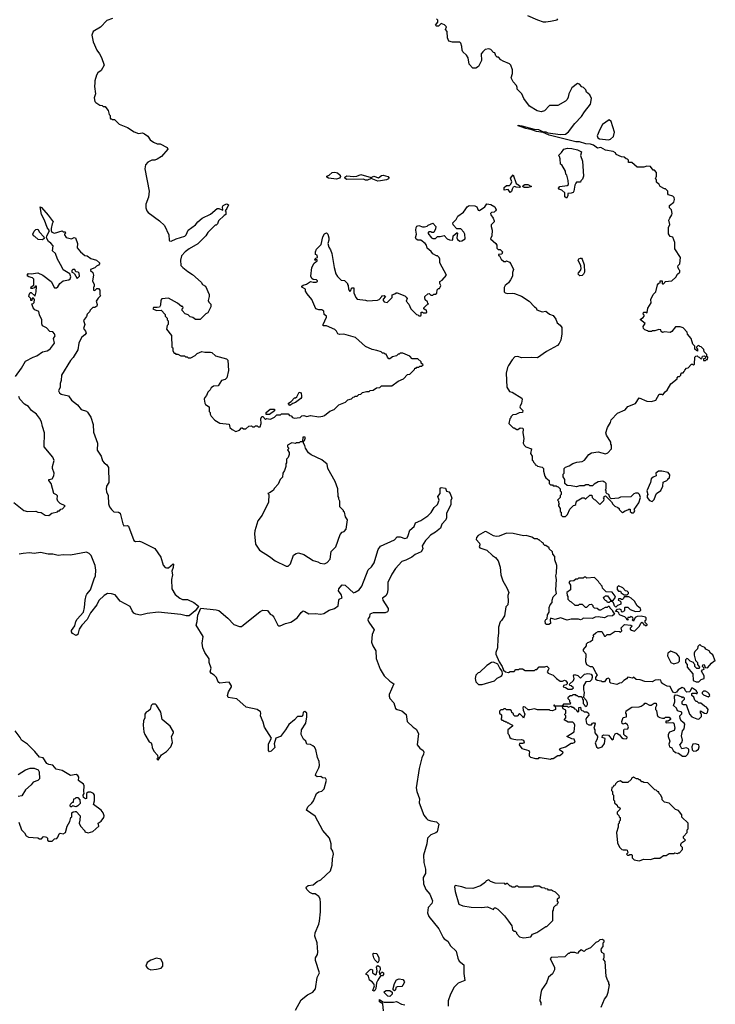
# Model space of a CAD drawing. Extents: x 2087054 to 2277909, y 548907 to 753496.
# Tile 366 of 444: x 2217451 to 2224900, y 622346 to 632890. Entities that reach past the tile are written whole.
import ezdxf

# ---------------------------------------------------------------- set-up
doc = ezdxf.new("R2010")
doc.units = 0

msp = doc.modelspace()

# ---------------------------------------------------------------- linework, layer by layer
at = {"layer": '0CON20XD'}
for points in [[(2218445, 632902), (2218385, 632882), (2218315, 632812), (2218238, 632765), (2218223, 632725), (2218237, 632655), (2218277, 632565), (2218307, 632525), (2218327, 632485), (2218357, 632405), (2218325, 632348), (2218287, 632323), (2218272, 632298), (2218256, 632235), (2218256, 632214), (2218254, 632176), (2218262, 632095), (2218249, 632055), (2218256, 632016), (2218265, 632002), (2218310, 631975), (2218335, 631970), (2218345, 631960), (2218365, 631960), (2218375, 631950), (2218397, 631917), (2218410, 631875), (2218420, 631865), (2218420, 631835), (2218425, 631830), (2218435, 631830), (2218445, 631820), (2218465, 631820), (2218515, 631770), (2218607, 631737), (2218678, 631688), (2218725, 631670), (2218765, 631678), (2218788, 631668), (2218824, 631644), (2218850, 631605), (2218885, 631579), (2218925, 631560), (2218955, 631562), (2219031, 631521), (2219036, 631504), (2218968, 631425), (2218924, 631396), (2218897, 631387), (2218865, 631386), (2218822, 631365), (2218797, 631335), (2218790, 631295), (2218838, 631055), (2218829, 630991), (2218803, 630915), (2218803, 630875), (2218812, 630845), (2218827, 630827), (2218948, 630735), (2219002, 630685), (2219048, 630585), (2219051, 630531), (2219055, 630522), (2219075, 630518), (2219128, 630542), (2219219, 630571), (2219234, 630585), (2219257, 630635), (2219335, 630692), (2219358, 630725), (2219404, 630766), (2219495, 630808), (2219565, 630868), (2219585, 630870), (2219628, 630852), (2219622, 630885), (2219630, 630900), (2219665, 630917), (2219676, 630916), (2219686, 630906), (2219671, 630869), (2219650, 630845), (2219657, 630837), (2219660, 630805), (2219640, 630795), (2219580, 630735), (2219570, 630705), (2219555, 630690), (2219545, 630690), (2219465, 630610), (2219446, 630574), (2219359, 630491), (2219265, 630438), (2219224, 630406), (2219185, 630360), (2219172, 630315), (2219178, 630258), (2219197, 630237), (2219250, 630195), (2219303, 630163), (2219395, 630080), (2219410, 630055), (2219440, 630035), (2219479, 629949), (2219480, 629925), (2219468, 629885), (2219478, 629865), (2219498, 629845), (2219498, 629815), (2219465, 629750), (2219445, 629740), (2219385, 629680), (2219335, 629680), (2219305, 629700), (2219275, 629710), (2219255, 629730), (2219222, 629742), (2219190, 629775), (2219190, 629795), (2219200, 629805), (2219198, 629818), (2219185, 629820), (2219140, 629855), (2219045, 629908), (2218975, 629900), (2218963, 629887), (2218960, 629835), (2218948, 629812), (2218925, 629807), (2218885, 629810), (2218878, 629795), (2218917, 629777), (2218965, 629780), (2219010, 629735), (2219010, 629715), (2219030, 629695), (2219030, 629675), (2219040, 629665), (2219040, 629625), (2219030, 629615), (2219022, 629575), (2219077, 629507), (2219080, 629385), (2219090, 629375), (2219090, 629345), (2219105, 629320), (2219115, 629320), (2219125, 629310), (2219145, 629310), (2219175, 629290), (2219215, 629290), (2219225, 629280), (2219245, 629280), (2219255, 629270), (2219285, 629270), (2219330, 629295), (2219350, 629315), (2219403, 629337), (2219435, 629330), (2219495, 629330), (2219510, 629325), (2219549, 629289), (2219665, 629260), (2219680, 629245), (2219686, 629135), (2219668, 629055), (2219651, 629039), (2219612, 629025), (2219575, 628970), (2219525, 628967), (2219501, 628949), (2219490, 628925), (2219465, 628900), (2219450, 628865), (2219432, 628845), (2219428, 628825), (2219432, 628785)], [(2223238, 627772), (2223210, 627745), (2223220, 627735), (2223220, 627715), (2223230, 627705), (2223220, 627695), (2223220, 627685), (2223240, 627655), (2223240, 627625), (2223250, 627615), (2223250, 627585), (2223265, 627570), (2223295, 627570), (2223318, 627592), (2223342, 627648), (2223382, 627688), (2223395, 627690), (2223405, 627700), (2223410, 627725), (2223422, 627738), (2223475, 627770), (2223495, 627770), (2223505, 627760), (2223515, 627760), (2223555, 627800), (2223578, 627798), (2223582, 627772), (2223602, 627752), (2223615, 627750), (2223665, 627700), (2223708, 627742), (2223710, 627755), (2223700, 627765), (2223710, 627775), (2223710, 627785), (2223725, 627790), (2223788, 627728), (2223801, 627701), (2223825, 627680), (2223858, 627668), (2223870, 627655), (2223870, 627645), (2223900, 627615), (2223907, 627613), (2223935, 627632), (2223965, 627640), (2223975, 627650), (2223988, 627648), (2223990, 627625), (2224005, 627608), (2224025, 627608), (2224032, 627615), (2224038, 627635), (2224030, 627645), (2224082, 627715), (2224098, 627775), (2224090, 627805), (2224075, 627820), (2224045, 627820), (2224028, 627812), (2223995, 627780), (2223885, 627778), (2223865, 627768), (2223785, 627760), (2223772, 627772), (2223760, 627805), (2223742, 627812), (2223730, 627825), (2223730, 627845), (2223722, 627855), (2223730, 627865), (2223730, 627925), (2223718, 627938), (2223705, 627940), (2223695, 627950), (2223645, 627940), (2223603, 627917), (2223585, 627900), (2223555, 627900), (2223545, 627910), (2223515, 627910), (2223495, 627900), (2223445, 627898), (2223415, 627888), (2223355, 627900), (2223312, 627902), (2223290, 627925), (2223290, 627965), (2223270, 627995), (2223270, 628025), (2223280, 628035), (2223280, 628085), (2223295, 628100), (2223335, 628112), (2223373, 628137), (2223418, 628152), (2223475, 628160), (2223500, 628175), (2223547, 628233), (2223575, 628252), (2223645, 628262), (2223725, 628240), (2223748, 628252), (2223790, 628295), (2223790, 628335), (2223780, 628345), (2223780, 628365), (2223735, 628440), (2223728, 628465), (2223747, 628525), (2223776, 628575), (2223786, 628605), (2223854, 628676), (2223935, 628712), (2223962, 628748), (2224045, 628782), (2224085, 628840), (2224167, 628807), (2224215, 628803), (2224264, 628816), (2224300, 628880), (2224325, 628880), (2224338, 628872), (2224364, 628906), (2224386, 628924), (2224425, 628990), (2224490, 629045), (2224490, 629055), (2224502, 629068), (2224515, 629070), (2224530, 629085), (2224530, 629095), (2224542, 629108), (2224555, 629110), (2224568, 629122), (2224572, 629138), (2224592, 629158), (2224608, 629162), (2224645, 629200), (2224655, 629200), (2224665, 629190), (2224678, 629202), (2224680, 629275), (2224692, 629288), (2224705, 629290), (2224715, 629280), (2224728, 629278), (2224742, 629262), (2224755, 629260), (2224762, 629288), (2224785, 629290), (2224800, 629275), (2224788, 629262), (2224772, 629258), (2224772, 629242), (2224795, 629240), (2224805, 629250), (2224818, 629252), (2224820, 629275), (2224810, 629285), (2224810, 629305), (2224792, 629322), (2224780, 629335), (2224778, 629358), (2224748, 629388), (2224735, 629390), (2224725, 629400), (2224712, 629398), (2224700, 629385), (2224700, 629375), (2224710, 629365), (2224708, 629342), (2224682, 629362), (2224680, 629395), (2224660, 629415), (2224640, 629475), (2224603, 629523), (2224600, 629545), (2224555, 629590), (2224522, 629602), (2224475, 629600), (2224435, 629550), (2224415, 629542), (2224355, 629548), (2224335, 629540), (2224322, 629552), (2224315, 629570), (2224295, 629572), (2224252, 629558), (2224225, 629558), (2224215, 629550), (2224185, 629550), (2224175, 629560), (2224145, 629570), (2224132, 629585), (2224127, 629605), (2224148, 629638), (2224100, 629675), (2224100, 629685), (2224129, 629701), (2224140, 629715), (2224140, 629725), (2224128, 629738), (2224130, 629755), (2224135, 629760), (2224155, 629760), (2224165, 629750), (2224170, 629755), (2224178, 629802), (2224212, 629858), (2224208, 629895), (2224234, 629946), (2224262, 629975), (2224280, 630050), (2224295, 630068), (2224308, 630072), (2224310, 630095), (2224330, 630095), (2224330, 630065), (2224335, 630060), (2224345, 630060), (2224360, 630075), (2224363, 630087), (2224435, 630093), (2224478, 630132), (2224494, 630166), (2224520, 630185), (2224520, 630205), (2224510, 630215), (2224500, 630245), (2224503, 630257), (2224520, 630275), (2224527, 630345), (2224467, 630435), (2224467, 630505), (2224445, 630560), (2224415, 630570), (2224398, 630598), (2224399, 630665), (2224414, 630696), (2224402, 630745), (2224414, 630766), (2224435, 630800), (2224438, 630815), (2224430, 630855), (2224410, 630875), (2224408, 630902), (2224457, 630935), (2224464, 630965), (2224460, 630985), (2224445, 631000), (2224400, 631015), (2224390, 631025), (2224390, 631055), (2224365, 631080), (2224355, 631080), (2224310, 631105), (2224300, 631125), (2224272, 631152), (2224270, 631175), (2224260, 631185), (2224270, 631215), (2224270, 631255), (2224248, 631278), (2224235, 631280), (2224205, 631320), (2224168, 631322), (2224135, 631310), (2224065, 631310), (2224005, 631360), (2223972, 631362), (2223970, 631385), (2223958, 631398), (2223945, 631400), (2223925, 631418), (2223895, 631420), (2223840, 631445), (2223830, 631465), (2223805, 631479), (2223725, 631492), (2223675, 631520), (2223640, 631515), (2223597, 631547), (2223565, 631557), (2223515, 631560), (2223445, 631583), (2223405, 631583), (2223305, 631606), (2223120, 631655), (2223055, 631682), (2222985, 631692), (2222935, 631712), (2222870, 631725), (2222810, 631745), (2222790, 631755), (2222790, 631760), (2222828, 631752), (2222959, 631719), (2223005, 631716), (2223055, 631690), (2223085, 631688), (2223108, 631678), (2223241, 631661), (2223295, 631666), (2223329, 631691), (2223395, 631778), (2223468, 631852), (2223500, 631905), (2223564, 631985), (2223576, 632046), (2223558, 632085), (2223520, 632115), (2223515, 632140), (2223490, 632165), (2223471, 632171), (2223445, 632200), (2223423, 632207), (2223365, 632160), (2223333, 632095), (2223325, 632060), (2223312, 632035), (2223295, 632018), (2223215, 631972), (2223125, 631970), (2223070, 631915), (2223035, 631902), (2222993, 631913), (2222912, 631965), (2222848, 632045), (2222830, 632095), (2222780, 632145), (2222780, 632165), (2222770, 632185), (2222734, 632224), (2222713, 632267), (2222728, 632315), (2222730, 632355), (2222710, 632405), (2222697, 632417), (2222630, 632445), (2222605, 632460), (2222578, 632488), (2222565, 632490), (2222550, 632505), (2222540, 632535), (2222525, 632540), (2222495, 632570), (2222475, 632578), (2222435, 632570), (2222412, 632548), (2222392, 632525), (2222396, 632454), (2222365, 632390), (2222335, 632370), (2222305, 632370), (2222263, 632413), (2222252, 632482), (2222235, 632510), (2222197, 632547), (2222188, 632565), (2222187, 632605), (2222175, 632640), (2222165, 632650), (2222085, 632648), (2222045, 632660), (2222032, 632695), (2222030, 632765), (2222010, 632785), (2222020, 632815), (2222000, 632835), (2221965, 632850), (2221935, 632820), (2221915, 632820), (2221902, 632832), (2221930, 632865), (2221927, 632887), (2221915, 632900)], [(2222890, 632935), (2222995, 632888), (2223055, 632868), (2223085, 632868), (2223137, 632873), (2223205, 632890), (2223215, 632900)], [(2223755, 631604), (2223778, 631612), (2223809, 631641), (2223822, 631685), (2223785, 631800), (2223765, 631818), (2223692, 631768), (2223662, 631715), (2223634, 631645), (2223641, 631625), (2223660, 631615), (2223755, 631604)], [(2223305, 630980), (2223290, 630995), (2223288, 631038), (2223256, 631066), (2223226, 631076), (2223220, 631085), (2223235, 631103), (2223315, 631114), (2223328, 631125), (2223325, 631170), (2223310, 631225), (2223300, 631235), (2223297, 631267), (2223258, 631335), (2223242, 631345), (2223239, 631399), (2223230, 631425), (2223220, 631435), (2223253, 631467), (2223277, 631503), (2223316, 631514), (2223365, 631510), (2223426, 631496), (2223466, 631476), (2223458, 631435), (2223477, 631375), (2223490, 631215), (2223477, 631183), (2223460, 631165), (2223458, 631152), (2223415, 631150), (2223405, 631140), (2223395, 631120), (2223386, 631055), (2223379, 631041), (2223358, 631032), (2223322, 631028), (2223320, 631005), (2223305, 630980)], [(2220845, 631183), (2220758, 631195), (2220740, 631205), (2220740, 631215), (2220765, 631226), (2220796, 631254), (2220825, 631259), (2220855, 631251), (2220884, 631225), (2220888, 631212), (2220877, 631195), (2220845, 631183)], [(2221285, 631160), (2221215, 631188), (2221175, 631171), (2221155, 631172), (2221133, 631183), (2220955, 631179), (2220938, 631188), (2220934, 631204), (2220955, 631220), (2221025, 631210), (2221060, 631215), (2221105, 631234), (2221215, 631202), (2221245, 631214), (2221292, 631198), (2221325, 631222), (2221345, 631226), (2221392, 631212), (2221406, 631195), (2221400, 631185), (2221380, 631175), (2221315, 631164), (2221285, 631160)], [(2222705, 631040), (2222682, 631072), (2222640, 631065), (2222640, 631095), (2222665, 631114), (2222695, 631116), (2222711, 631129), (2222721, 631155), (2222707, 631193), (2222735, 631230), (2222766, 631136), (2222803, 631115), (2222812, 631098), (2222798, 631092), (2222766, 631096), (2222755, 631103), (2222735, 631098), (2222723, 631077), (2222718, 631052), (2222705, 631040)], [(2222855, 631094), (2222838, 631105), (2222842, 631115), (2222862, 631125), (2222894, 631124), (2222930, 631105), (2222895, 631094), (2222855, 631094)], [(2217405, 629070), (2217472, 629158), (2217515, 629234), (2217595, 629276), (2217635, 629289), (2217697, 629333), (2217745, 629344), (2217764, 629355), (2217781, 629369), (2217823, 629425), (2217812, 629475), (2217830, 629505), (2217823, 629525), (2217806, 629546), (2217775, 629553), (2217739, 629589), (2217695, 629612), (2217687, 629635), (2217690, 629675), (2217665, 629730), (2217657, 629767), (2217615, 629783), (2217594, 629805), (2217582, 629848), (2217595, 629850), (2217607, 629863), (2217610, 629895), (2217598, 629908), (2217585, 629910), (2217580, 629885), (2217572, 629882), (2217570, 629905), (2217550, 629925), (2217551, 629945), (2217565, 629970), (2217575, 629970), (2217612, 629932), (2217618, 629932), (2217628, 629975), (2217630, 630035), (2217622, 630038), (2217605, 630020), (2217587, 630013), (2217575, 630010), (2217570, 630015), (2217575, 630030), (2217602, 630048), (2217602, 630112), (2217587, 630127), (2217550, 630135), (2217538, 630145), (2217533, 630155), (2217545, 630172), (2217575, 630170), (2217645, 630178), (2217700, 630155), (2217788, 630088), (2217825, 630020), (2217845, 630020), (2217859, 630031), (2217880, 630065), (2217915, 630093), (2217976, 630104), (2217992, 630115), (2218000, 630135), (2217989, 630169), (2217915, 630210), (2217903, 630245), (2217856, 630325), (2217834, 630385), (2217804, 630415), (2217808, 630468), (2217786, 630496), (2217758, 630515), (2217740, 630555), (2217742, 630575), (2217769, 630629), (2217744, 630664), (2217717, 630745), (2217684, 630804), (2217672, 630885), (2217685, 630880), (2217755, 630798), (2217810, 630725), (2217798, 630705), (2217787, 630655), (2217788, 630632), (2217797, 630615), (2217825, 630606), (2217905, 630628), (2217915, 630620), (2217938, 630618), (2217940, 630605), (2217930, 630595), (2217930, 630585), (2217948, 630558), (2218005, 630542), (2218033, 630557), (2218050, 630555), (2218072, 630495), (2218068, 630448), (2218104, 630404), (2218150, 630365), (2218175, 630360), (2218212, 630332), (2218275, 630316), (2218306, 630285), (2218306, 630275), (2218295, 630263), (2218275, 630252), (2218257, 630233), (2218210, 630215), (2218210, 630205), (2218234, 630184), (2218240, 630155), (2218231, 630095), (2218250, 630055), (2218247, 630033), (2218240, 630025), (2218242, 629995), (2218255, 629990), (2218278, 630012), (2218295, 630010), (2218310, 629995), (2218308, 629948), (2218318, 629935), (2218290, 629910), (2218270, 629875), (2218281, 629841), (2218277, 629823), (2218255, 629810), (2218233, 629807), (2218205, 629780), (2218198, 629762), (2218174, 629736), (2218168, 629712), (2218135, 629670), (2218147, 629625), (2218134, 629584), (2218157, 629555), (2218162, 629535), (2218148, 629515), (2218118, 629492), (2218103, 629467), (2218086, 629425), (2218074, 629355), (2218025, 629272), (2217995, 629242), (2217900, 629085), (2217894, 629025), (2217884, 628995), (2217884, 628955), (2217868, 628915), (2217876, 628895), (2217895, 628879), (2217975, 628862), (2218007, 628815), (2218069, 628765), (2218110, 628715), (2218165, 628699), (2218178, 628688), (2218212, 628635), (2218238, 628555), (2218243, 628473), (2218283, 628355), (2218280, 628280), (2218324, 628215), (2218337, 628165), (2218355, 628145), (2218385, 628125), (2218402, 628095), (2218405, 627935), (2218382, 627895), (2218377, 627863), (2218381, 627835), (2218399, 627795), (2218403, 627705), (2218413, 627675), (2218434, 627644), (2218460, 627620), (2218510, 627615), (2218526, 627606), (2218555, 627490), (2218565, 627470), (2218605, 627472), (2218617, 627465), (2218672, 627312), (2218693, 627303), (2218735, 627305), (2218755, 627299), (2218897, 627227), (2218962, 627135), (2218989, 627049), (2219010, 627025), (2219025, 627020), (2219045, 627022), (2219095, 627062), (2219099, 627059), (2219096, 627025), (2219079, 626985), (2219086, 626945), (2219077, 626895), (2219081, 626795), (2219117, 626735), (2219165, 626697), (2219195, 626683), (2219249, 626681), (2219315, 626650), (2219361, 626615), (2219366, 626605), (2219330, 626560), (2219265, 626508), (2219235, 626505), (2219175, 626522), (2218935, 626545), (2218815, 626532), (2218745, 626514), (2218695, 626524), (2218675, 626536), (2218655, 626559), (2218635, 626605), (2218528, 626665), (2218472, 626732), (2218435, 626743), (2218390, 626745), (2218355, 626723), (2218300, 626670), (2218277, 626623), (2218211, 626539), (2218174, 626466), (2218115, 626406), (2218088, 626365), (2218075, 626307), (2218055, 626294)], [(2219432, 628785), (2219441, 628771), (2219480, 628745), (2219480, 628695), (2219490, 628685), (2219490, 628665), (2219500, 628645), (2219542, 628602), (2219595, 628570), (2219695, 628558), (2219700, 628525), (2219725, 628502), (2219765, 628482), (2219804, 628496), (2219825, 628520), (2219835, 628520), (2219848, 628508), (2219872, 628508), (2219905, 628537), (2219935, 628540), (2219945, 628530), (2219965, 628530), (2219975, 628540), (2219995, 628540), (2220005, 628530), (2220028, 628532), (2220038, 628565), (2220032, 628615), (2220045, 628640), (2220055, 628640), (2220085, 628610), (2220095, 628620), (2220137, 628613), (2220180, 628635), (2220205, 628660), (2220245, 628660), (2220255, 628670), (2220325, 628670), (2220342, 628652), (2220358, 628648), (2220372, 628632), (2220392, 628622), (2220455, 628630), (2220472, 628648), (2220495, 628652), (2220525, 628642), (2220565, 628652), (2220655, 628638), (2220697, 628643), (2220715, 628650), (2220773, 628697), (2220820, 628715), (2220870, 628765), (2220940, 628795), (2220965, 628818), (2221005, 628830), (2221022, 628848), (2221035, 628850), (2221045, 628860), (2221065, 628860), (2221083, 628877), (2221105, 628880), (2221123, 628897), (2221165, 628910), (2221195, 628910), (2221205, 628920), (2221237, 628923), (2221273, 628947), (2221308, 628952), (2221325, 628970), (2221435, 628970), (2221505, 629020), (2221560, 629045), (2221605, 629090), (2221630, 629095), (2221680, 629145), (2221682, 629158), (2221695, 629160), (2221705, 629170), (2221725, 629170), (2221735, 629180), (2221755, 629180), (2221770, 629195), (2221752, 629212), (2221750, 629225), (2221715, 629260), (2221655, 629260), (2221628, 629288), (2221555, 629320), (2221525, 629320), (2221515, 629310), (2221505, 629310), (2221485, 629290), (2221445, 629280), (2221415, 629260), (2221405, 629260), (2221390, 629275), (2221375, 629310), (2221365, 629310), (2221355, 629320), (2221335, 629320), (2221322, 629332), (2221275, 629348), (2221225, 629358), (2221155, 629390), (2221047, 629487), (2220923, 629523), (2220875, 629518), (2220857, 629527), (2220842, 629555), (2220825, 629572), (2220735, 629612), (2220702, 629612), (2220700, 629625), (2220738, 629705), (2220736, 629716), (2220712, 629735), (2220708, 629768), (2220685, 629783), (2220655, 629782), (2220622, 629795), (2220580, 629895), (2220530, 629955), (2220512, 629985), (2220510, 630005), (2220473, 630025), (2220474, 630035), (2220485, 630046), (2220521, 630059), (2220565, 630087), (2220595, 630078), (2220625, 630078), (2220642, 630088), (2220642, 630095), (2220630, 630105), (2220595, 630109), (2220578, 630118), (2220569, 630145), (2220580, 630235), (2220605, 630282), (2220622, 630298), (2220637, 630303), (2220635, 630320), (2220625, 630320), (2220615, 630310), (2220610, 630325), (2220622, 630338), (2220640, 630345), (2220638, 630368), (2220620, 630375), (2220620, 630405), (2220628, 630432), (2220678, 630482), (2220697, 630565), (2220715, 630598), (2220735, 630607), (2220750, 630595), (2220763, 630555), (2220762, 630528), (2220750, 630495), (2220761, 630455), (2220781, 630425), (2220793, 630385), (2220817, 630237), (2220838, 630168), (2220855, 630140), (2220895, 630100), (2220928, 630098), (2220960, 630065), (2220960, 630055), (2220970, 630045), (2220972, 630005), (2220985, 629980), (2220998, 629992), (2221000, 630005), (2221012, 630018), (2221028, 630018), (2221030, 629965), (2221050, 629915), (2221065, 629898), (2221155, 629888), (2221175, 629880), (2221282, 629888), (2221300, 629895), (2221330, 629925), (2221330, 629935), (2221355, 629938), (2221368, 629925), (2221343, 629897), (2221342, 629885), (2221355, 629870), (2221385, 629862), (2221440, 629915), (2221440, 629945), (2221470, 629955), (2221483, 629967), (2221495, 629967), (2221574, 629934), (2221589, 629919), (2221600, 629905), (2221590, 629875), (2221620, 629845), (2221640, 629795), (2221702, 629732), (2221715, 629730), (2221725, 629720), (2221745, 629720), (2221750, 629725), (2221752, 629758), (2221765, 629760), (2221775, 629750), (2221805, 629750), (2221810, 629755), (2221808, 629778), (2221792, 629782), (2221780, 629795), (2221780, 629805), (2221812, 629838), (2221830, 629845), (2221820, 629855), (2221818, 629868), (2221792, 629892), (2221788, 629915), (2221790, 629925), (2221820, 629955), (2221837, 629957), (2221855, 629940), (2221875, 629940), (2221885, 629950), (2221905, 629950), (2221918, 629962), (2221922, 629998), (2221935, 630010), (2221945, 630010), (2221957, 630033), (2221960, 630045), (2221950, 630065), (2221950, 630085), (2221975, 630100), (2222020, 630155), (2221950, 630285), (2221950, 630325), (2221943, 630343), (2221925, 630360), (2221915, 630360), (2221875, 630383), (2221857, 630407), (2221813, 630445), (2221808, 630475), (2221792, 630495), (2221745, 630528), (2221715, 630530), (2221695, 630540), (2221688, 630555), (2221701, 630595), (2221694, 630635), (2221696, 630664), (2221705, 630678), (2221725, 630688), (2221765, 630672), (2221785, 630672), (2221815, 630680), (2221825, 630690), (2221875, 630710), (2221908, 630675), (2221905, 630650), (2221885, 630610), (2221863, 630613), (2221855, 630620), (2221833, 630617), (2221820, 630605), (2221860, 630555), (2221875, 630548), (2221905, 630548), (2221925, 630568), (2221955, 630568), (2221995, 630580), (2222030, 630545), (2222053, 630533), (2222085, 630530), (2222090, 630535), (2222093, 630577), (2222135, 630610), (2222140, 630605), (2222132, 630555), (2222138, 630535), (2222165, 630518), (2222185, 630522), (2222220, 630545), (2222218, 630595), (2222206, 630616), (2222175, 630650), (2222132, 630652), (2222092, 630692), (2222090, 630715), (2222125, 630750), (2222144, 630786), (2222205, 630828), (2222220, 630855), (2222242, 630885), (2222265, 630902), (2222325, 630898), (2222347, 630887), (2222362, 630852), (2222375, 630848), (2222433, 630887), (2222455, 630920), (2222495, 630912), (2222540, 630885), (2222552, 630855), (2222547, 630843), (2222532, 630828), (2222503, 630827), (2222493, 630815), (2222495, 630800), (2222522, 630765), (2222533, 630735), (2222532, 630725), (2222500, 630695), (2222500, 630675), (2222512, 630635), (2222508, 630575), (2222493, 630545), (2222550, 630495), (2222560, 630475), (2222562, 630442), (2222575, 630430), (2222595, 630430), (2222620, 630405), (2222615, 630380), (2222580, 630375), (2222580, 630365), (2222590, 630360), (2222608, 630325), (2222635, 630300), (2222655, 630300), (2222665, 630308), (2222695, 630292), (2222712, 630275), (2222738, 630215), (2222728, 630182), (2222728, 630145), (2222708, 630105), (2222686, 630074), (2222650, 630045), (2222638, 630022), (2222640, 629975), (2222650, 629965), (2222675, 629960), (2222725, 629963), (2222748, 629958), (2222825, 629930), (2222906, 629876), (2222964, 629814), (2222980, 629805), (2222990, 629785), (2223045, 629763), (2223085, 629770), (2223126, 629736), (2223165, 629722), (2223193, 629683), (2223207, 629645), (2223240, 629620), (2223256, 629595), (2223258, 629528), (2223245, 629460), (2223228, 629422), (2223209, 629401), (2223094, 629336), (2222995, 629268), (2222935, 629273), (2222825, 629270), (2222785, 629282), (2222755, 629280), (2222725, 629248), (2222684, 629186), (2222674, 629165), (2222661, 629105), (2222668, 628955), (2222695, 628910), (2222725, 628900), (2222828, 628838), (2222832, 628825), (2222826, 628784), (2222808, 628745), (2222810, 628735), (2222840, 628705), (2222837, 628683), (2222798, 628682), (2222765, 628662), (2222732, 628658), (2222712, 628638), (2222710, 628625), (2222700, 628615), (2222690, 628565), (2222735, 628520), (2222745, 628520), (2222775, 628502), (2222787, 628503), (2222811, 628519), (2222838, 628515), (2222842, 628505), (2222838, 628465), (2222850, 628405), (2222842, 628355), (2222853, 628333), (2222870, 628315), (2222930, 628295), (2222920, 628245), (2222940, 628215), (2222940, 628175), (2222950, 628165), (2222952, 628152), (2222968, 628138), (2222972, 628122), (2222985, 628120), (2222995, 628110), (2223045, 628100), (2223060, 628085), (2223060, 628055), (2223073, 628003), (2223084, 627984), (2223120, 627955), (2223122, 627922), (2223135, 627910), (2223155, 627910), (2223165, 627900), (2223195, 627900), (2223205, 627890), (2223218, 627888), (2223238, 627868), (2223240, 627845), (2223250, 627835), (2223250, 627805), (2223240, 627795), (2223238, 627772)], [(2217695, 630532), (2217648, 630538), (2217615, 630570), (2217600, 630575), (2217592, 630595), (2217608, 630625), (2217625, 630642), (2217646, 630646), (2217664, 630614), (2217710, 630565), (2217712, 630548), (2217695, 630532)], [(2223448, 630148), (2223433, 630165), (2223435, 630180), (2223457, 630203), (2223462, 630225), (2223459, 630255), (2223433, 630315), (2223440, 630330), (2223455, 630336), (2223466, 630336), (2223476, 630326), (2223496, 630264), (2223500, 630185), (2223490, 630165), (2223475, 630152), (2223448, 630148)], [(2218065, 630120), (2218090, 630145), (2218088, 630175), (2218077, 630187), (2218052, 630192), (2218040, 630215), (2218020, 630215), (2218010, 630205), (2218010, 630185), (2218028, 630178), (2218038, 630168), (2218065, 630120)], [(2217390, 627720), (2217495, 627636), (2217536, 627624), (2217625, 627628), (2217645, 627618), (2217682, 627612), (2217724, 627584), (2217765, 627580), (2217795, 627607), (2217855, 627620), (2217865, 627630), (2217878, 627632), (2217892, 627648), (2217908, 627652), (2217937, 627683), (2217885, 627708), (2217858, 627735), (2217852, 627755), (2217855, 627790), (2217845, 627802), (2217816, 627816), (2217787, 627925), (2217762, 627955), (2217762, 627968), (2217800, 627975), (2217818, 628005), (2217820, 628035), (2217803, 628083), (2217802, 628105), (2217821, 628171), (2217806, 628206), (2217714, 628315), (2217716, 628466), (2217694, 628535), (2217686, 628585), (2217665, 628624), (2217631, 628665), (2217577, 628705), (2217545, 628749), (2217503, 628773), (2217452, 628825), (2217442, 628855)], [(2220345, 628760), (2220330, 628775), (2220330, 628785), (2220358, 628802), (2220395, 628840), (2220405, 628840), (2220418, 628852), (2220445, 628900), (2220458, 628898), (2220467, 628887), (2220470, 628865), (2220470, 628845), (2220462, 628835), (2220405, 628790), (2220375, 628780), (2220345, 628760)], [(2220092, 628662), (2220090, 628685), (2220135, 628718), (2220178, 628718), (2220178, 628702), (2220125, 628662), (2220092, 628662)], [(2220325, 627040), (2220350, 627065), (2220382, 627155), (2220410, 627175), (2220435, 627180), (2220494, 627164), (2220595, 627099), (2220644, 627084), (2220670, 627070), (2220715, 627064), (2220745, 627078), (2220777, 627115), (2220786, 627194), (2220836, 627245), (2220883, 627377), (2220905, 627402), (2220925, 627410), (2220948, 627435), (2220960, 627535), (2220940, 627565), (2220930, 627615), (2220920, 627625), (2220920, 627635), (2220880, 627675), (2220880, 627735), (2220870, 627755), (2220870, 627775), (2220860, 627785), (2220857, 627867), (2220828, 627945), (2220752, 628085), (2220745, 628130), (2220685, 628178), (2220572, 628232), (2220543, 628253), (2220512, 628302), (2220505, 628330), (2220490, 628355), (2220490, 628375), (2220500, 628385), (2220510, 628415), (2220505, 628420), (2220482, 628418), (2220480, 628375), (2220475, 628370), (2220455, 628370), (2220445, 628360), (2220415, 628360), (2220405, 628352), (2220365, 628358), (2220320, 628335), (2220320, 628315), (2220330, 628305), (2220330, 628295), (2220320, 628285), (2220337, 628257), (2220338, 628235), (2220327, 628203), (2220310, 628185), (2220310, 628145), (2220300, 628135), (2220300, 628105), (2220287, 628063), (2220270, 628035), (2220267, 627993), (2220240, 627965), (2220220, 627915), (2220178, 627875), (2220165, 627850), (2220128, 627822), (2220110, 627815), (2220120, 627805), (2220117, 627723), (2220048, 627585), (2220000, 627525), (2219968, 627415), (2219967, 627385), (2219977, 627275), (2220020, 627210), (2220125, 627143), (2220188, 627095), (2220305, 627040), (2220325, 627040)], [(2224225, 627730), (2224247, 627753), (2224258, 627792), (2224272, 627815), (2224315, 627850), (2224337, 627895), (2224341, 627939), (2224380, 627955), (2224390, 627965), (2224390, 627975), (2224410, 627985), (2224413, 628015), (2224395, 628040), (2224326, 628056), (2224290, 628055), (2224263, 628035), (2224266, 628004), (2224235, 627992), (2224213, 627975), (2224206, 627934), (2224168, 627845), (2224178, 627805), (2224170, 627795), (2224170, 627775), (2224195, 627740), (2224225, 627730)], [(2220404, 622285), (2220465, 622395), (2220533, 622447), (2220592, 622478), (2220618, 622512), (2220637, 622635), (2220661, 622685), (2220618, 622815), (2220619, 622845), (2220642, 622878), (2220644, 622905), (2220635, 623005), (2220610, 623075), (2220617, 623113), (2220656, 623205), (2220663, 623235), (2220672, 623335), (2220672, 623432), (2220669, 623475), (2220655, 623501), (2220615, 623531), (2220585, 623530), (2220557, 623545), (2220527, 623575), (2220520, 623595), (2220524, 623606), (2220542, 623618), (2220595, 623627), (2220635, 623661), (2220675, 623680), (2220778, 623775), (2220797, 623835), (2220801, 623905), (2220813, 623955), (2220803, 623985), (2220785, 624015), (2220786, 624065), (2220768, 624125), (2220698, 624208), (2220615, 624360), (2220521, 624425), (2220535, 624461), (2220580, 624500), (2220599, 624525), (2220628, 624602), (2220655, 624621), (2220685, 624627), (2220711, 624655), (2220736, 624745), (2220725, 624767), (2220695, 624773), (2220676, 624786), (2220635, 624783), (2220620, 624795), (2220621, 624815), (2220655, 624878), (2220660, 624905), (2220658, 624945), (2220640, 624990), (2220622, 625075), (2220609, 625099), (2220590, 625115), (2220567, 625127), (2220525, 625132), (2220514, 625164), (2220492, 625185), (2220464, 625235), (2220470, 625285), (2220514, 625356), (2220526, 625424), (2220526, 625465), (2220505, 625483), (2220488, 625475), (2220484, 625445), (2220475, 625430), (2220425, 625430), (2220395, 625393), (2220335, 625344), (2220299, 625285), (2220244, 625215), (2220193, 625197), (2220175, 625135), (2220182, 625095), (2220145, 625058), (2220125, 625049), (2220116, 625065), (2220114, 625134), (2220146, 625195), (2220074, 625315), (2220059, 625369), (2220029, 625435), (2220033, 625465), (2220029, 625479), (2219995, 625502), (2219875, 625530), (2219775, 625616), (2219683, 625633), (2219677, 625655), (2219686, 625694), (2219720, 625745), (2219721, 625755), (2219696, 625796), (2219655, 625791), (2219596, 625786), (2219584, 625794), (2219572, 625805), (2219560, 625845), (2219535, 625872), (2219505, 625888), (2219491, 625905), (2219500, 625945), (2219481, 626005), (2219480, 626045), (2219434, 626115), (2219414, 626165), (2219404, 626215), (2219416, 626286), (2219342, 626405), (2219353, 626447), (2219358, 626515), (2219391, 626589), (2219555, 626571), (2219585, 626562), (2219681, 626481), (2219745, 626414), (2219805, 626392), (2219825, 626392), (2219845, 626405), (2220025, 626553), (2220055, 626567), (2220105, 626562), (2220134, 626524), (2220155, 626512), (2220172, 626492), (2220215, 626408), (2220225, 626400), (2220241, 626399), (2220296, 626424), (2220355, 626438), (2220385, 626455), (2220425, 626487), (2220465, 626543), (2220485, 626559), (2220505, 626554), (2220547, 626527), (2220615, 626532), (2220675, 626526), (2220707, 626533), (2220765, 626568), (2220822, 626585), (2220863, 626615), (2220867, 626675), (2220873, 626685), (2220905, 626700), (2220892, 626735), (2220866, 626775), (2220870, 626795), (2220882, 626815), (2220905, 626837), (2220935, 626836), (2221025, 626754), (2221045, 626759), (2221085, 626786), (2221114, 626825), (2221182, 626998), (2221218, 627032), (2221246, 627074), (2221275, 627170), (2221289, 627215), (2221315, 627253), (2221465, 627319), (2221495, 627351), (2221525, 627352), (2221576, 627334), (2221599, 627341), (2221612, 627365), (2221628, 627425), (2221675, 627462), (2221688, 627502), (2221745, 627529), (2221822, 627578), (2221858, 627612), (2221891, 627665), (2221925, 627697), (2221943, 627745), (2221928, 627785), (2221952, 627818), (2221952, 627875), (2221965, 627882), (2222012, 627875), (2222023, 627843), (2222045, 627833), (2222061, 627815), (2222078, 627765), (2222068, 627742), (2222067, 627695), (2222020, 627605), (2222020, 627555), (2222013, 627535), (2221972, 627488), (2221956, 627445), (2221905, 627403), (2221850, 627370), (2221823, 627337), (2221797, 627313), (2221760, 627255), (2221768, 627225), (2221750, 627190), (2221685, 627163), (2221650, 627135), (2221585, 627102), (2221542, 627088), (2221474, 627015), (2221437, 626953), (2221394, 626865), (2221392, 626785), (2221385, 626745), (2221371, 626719), (2221336, 626694), (2221339, 626675), (2221396, 626585), (2221398, 626565), (2221391, 626549), (2221365, 626537), (2221235, 626539), (2221199, 626525), (2221198, 626495), (2221181, 626479), (2221179, 626465), (2221189, 626439), (2221246, 626355), (2221227, 626305), (2221219, 626225), (2221232, 626185), (2221265, 626132), (2221269, 626049), (2221312, 625935), (2221355, 625865), (2221415, 625807), (2221457, 625777), (2221406, 625665), (2221406, 625645), (2221415, 625620), (2221456, 625575), (2221475, 625514), (2221493, 625503), (2221545, 625490), (2221589, 625449), (2221600, 625375), (2221664, 625314), (2221695, 625292), (2221720, 625245), (2221708, 625125), (2221735, 625088), (2221770, 625065), (2221778, 625045), (2221776, 625025), (2221756, 624985), (2221730, 624870), (2221697, 624665), (2221704, 624624), (2221734, 624545), (2221728, 624505), (2221780, 624370), (2221806, 624336), (2221822, 624322), (2221855, 624311), (2221915, 624301), (2221938, 624275), (2221922, 624195), (2221907, 624183), (2221855, 624161), (2221819, 624125), (2221810, 624065), (2221776, 623945), (2221779, 623865), (2221798, 623795), (2221795, 623748), (2221773, 623705), (2221776, 623636), (2221800, 623575), (2221844, 623525), (2221871, 623455), (2221864, 623425), (2221827, 623383), (2221819, 623325), (2221831, 623285), (2221938, 623155), (2221985, 623061), (2221997, 623047), (2222035, 623024), (2222064, 622974), (2222124, 622915), (2222142, 622842), (2222158, 622808), (2222208, 622768), (2222208, 622675), (2222218, 622602), (2222148, 622572), (2222105, 622530), (2222066, 622455), (2222039, 622385), (2222039, 622325)], [(2223165, 624980), (2223215, 625010), (2223235, 625010), (2223255, 625030), (2223270, 625035), (2223268, 625048), (2223233, 625073), (2223240, 625085), (2223295, 625103), (2223355, 625142), (2223376, 625144), (2223400, 625155), (2223387, 625187), (2223365, 625188), (2223310, 625215), (2223390, 625265), (2223397, 625335), (2223390, 625355), (2223375, 625368), (2223325, 625368), (2223282, 625392), (2223300, 625415), (2223300, 625435), (2223290, 625445), (2223290, 625455), (2223300, 625465), (2223300, 625495), (2223272, 625512), (2223260, 625540), (2223315, 625540), (2223325, 625530), (2223355, 625540), (2223365, 625530), (2223378, 625528), (2223392, 625512), (2223408, 625508), (2223412, 625492), (2223425, 625480), (2223438, 625482), (2223440, 625525), (2223455, 625530), (2223460, 625505), (2223472, 625492), (2223485, 625490), (2223495, 625480), (2223525, 625480), (2223542, 625465), (2223546, 625444), (2223520, 625415), (2223512, 625395), (2223520, 625355), (2223545, 625338), (2223575, 625340), (2223584, 625356), (2223595, 625362), (2223605, 625362), (2223615, 625350), (2223600, 625305), (2223610, 625285), (2223610, 625255), (2223637, 625217), (2223638, 625205), (2223632, 625178), (2223613, 625145), (2223628, 625105), (2223645, 625090), (2223690, 625105), (2223712, 625138), (2223722, 625192), (2223690, 625205), (2223692, 625225), (2223705, 625232), (2223755, 625228), (2223795, 625180), (2223810, 625185), (2223812, 625215), (2223827, 625243), (2223835, 625248), (2223845, 625250), (2223873, 625233), (2223895, 625202), (2223915, 625193), (2223945, 625190), (2223955, 625200), (2223956, 625206), (2223935, 625222), (2223920, 625235), (2223920, 625285), (2223925, 625292), (2223963, 625297), (2223969, 625319), (2223959, 625339), (2223937, 625357), (2223915, 625348), (2223904, 625354), (2223900, 625375), (2223914, 625416), (2223950, 625425), (2223950, 625455), (2223942, 625465), (2223945, 625490), (2224005, 625528), (2224085, 625532), (2224105, 625540), (2224139, 625561), (2224145, 625570), (2224155, 625570), (2224195, 625548), (2224212, 625548), (2224245, 625570), (2224265, 625570), (2224270, 625545), (2224260, 625525), (2224260, 625505), (2224272, 625492), (2224277, 625447), (2224285, 625430), (2224305, 625418), (2224335, 625410), (2224355, 625410), (2224365, 625420), (2224405, 625420), (2224420, 625405), (2224420, 625395), (2224395, 625380), (2224372, 625378), (2224370, 625365), (2224375, 625360), (2224445, 625363), (2224457, 625357), (2224467, 625305), (2224461, 625279), (2224409, 625261), (2224396, 625235), (2224397, 625215), (2224412, 625165), (2224403, 625133), (2224408, 625105), (2224435, 625092), (2224450, 625065), (2224475, 625043), (2224507, 625037), (2224550, 625005), (2224585, 625003), (2224607, 625025), (2224618, 625055), (2224617, 625077), (2224593, 625093), (2224543, 625083), (2224520, 625125), (2224541, 625149), (2224550, 625175), (2224539, 625221), (2224548, 625275), (2224567, 625295), (2224573, 625345), (2224566, 625356), (2224537, 625377), (2224523, 625403), (2224520, 625435), (2224542, 625458), (2224540, 625475), (2224495, 625490), (2224491, 625501), (2224485, 625518), (2224452, 625545), (2224468, 625585), (2224464, 625646), (2224475, 625660), (2224495, 625658), (2224538, 625638), (2224545, 625630), (2224555, 625640), (2224568, 625628), (2224568, 625612), (2224543, 625587), (2224542, 625565), (2224555, 625558), (2224588, 625558), (2224622, 625455), (2224650, 625425), (2224703, 625403), (2224725, 625400), (2224752, 625428), (2224752, 625452), (2224740, 625465), (2224742, 625488), (2224783, 625463), (2224805, 625462), (2224815, 625470), (2224822, 625502), (2224805, 625530), (2224785, 625538), (2224745, 625570), (2224722, 625572), (2224705, 625590), (2224695, 625590), (2224682, 625602), (2224670, 625635), (2224650, 625655), (2224650, 625675), (2224655, 625680), (2224695, 625680), (2224705, 625670), (2224710, 625685), (2224700, 625695), (2224700, 625705), (2224655, 625730), (2224645, 625730), (2224628, 625692), (2224595, 625690), (2224580, 625705), (2224569, 625729), (2224545, 625738), (2224502, 625715), (2224485, 625688), (2224465, 625682), (2224445, 625690), (2224415, 625750), (2224383, 625753), (2224337, 625777), (2224325, 625790), (2224315, 625818), (2224295, 625822), (2224255, 625818), (2224225, 625800), (2224145, 625802), (2224095, 625820), (2224053, 625823), (2224025, 625850), (2224015, 625840), (2223965, 625850), (2223949, 625831), (2223920, 625815), (2223895, 625790), (2223873, 625787), (2223845, 625770), (2223780, 625785), (2223772, 625795), (2223770, 625825), (2223755, 625838), (2223735, 625830), (2223712, 625798), (2223688, 625798), (2223677, 625807), (2223635, 625813), (2223622, 625825), (2223622, 625845), (2223640, 625875), (2223620, 625895), (2223595, 625950), (2223585, 625960), (2223565, 625960), (2223523, 625983), (2223513, 626015), (2223518, 626095), (2223488, 626128), (2223490, 626145), (2223520, 626185), (2223522, 626208), (2223535, 626220), (2223565, 626230), (2223587, 626253), (2223590, 626275), (2223600, 626285), (2223592, 626298), (2223620, 626325), (2223645, 626338), (2223685, 626338), (2223715, 626290), (2223725, 626290), (2223743, 626307), (2223775, 626308), (2223828, 626342), (2223875, 626340), (2223885, 626330), (2223900, 626345), (2223893, 626377), (2223928, 626412), (2223997, 626407), (2224010, 626395), (2223990, 626375), (2223990, 626365), (2224003, 626353), (2224035, 626342), (2224090, 626395), (2224102, 626428), (2224113, 626437), (2224128, 626428), (2224135, 626410), (2224145, 626410), (2224155, 626400), (2224170, 626405), (2224170, 626415), (2224150, 626435), (2224150, 626455), (2224160, 626465), (2224160, 626485), (2224152, 626492), (2224105, 626502), (2224065, 626498), (2224042, 626488), (2224025, 626450), (2224010, 626465), (2224020, 626475), (2224018, 626488), (2223995, 626498), (2223985, 626490), (2223962, 626488), (2223960, 626475), (2223970, 626465), (2223955, 626460), (2223948, 626478), (2223930, 626495), (2223880, 626515), (2223870, 626525), (2223868, 626538), (2223855, 626550), (2223832, 626552), (2223852, 626578), (2223875, 626582), (2223890, 626575), (2223892, 626552), (2223905, 626550), (2223930, 626565), (2223930, 626595), (2223935, 626600), (2223965, 626600), (2223990, 626575), (2224044, 626554), (2224093, 626557), (2224102, 626568), (2224100, 626585), (2224064, 626614), (2224033, 626663), (2224000, 626695), (2223975, 626710), (2223925, 626710), (2223918, 626692), (2223905, 626680), (2223895, 626680), (2223885, 626690), (2223865, 626690), (2223860, 626675), (2223878, 626668), (2223890, 626655), (2223888, 626632), (2223865, 626620), (2223852, 626618), (2223835, 626600), (2223820, 626615), (2223810, 626645), (2223798, 626658), (2223775, 626660), (2223765, 626650), (2223745, 626650), (2223740, 626665), (2223725, 626670), (2223710, 626685), (2223702, 626708), (2223715, 626710), (2223725, 626720), (2223745, 626720), (2223782, 626672), (2223805, 626670), (2223830, 626705), (2223827, 626717), (2223795, 626760), (2223732, 626762), (2223692, 626802), (2223690, 626825), (2223655, 626860), (2223650, 626875), (2223605, 626918), (2223525, 626910), (2223515, 626920), (2223495, 626920), (2223485, 626910), (2223435, 626910), (2223425, 626900), (2223405, 626900), (2223385, 626880), (2223342, 626878), (2223330, 626865), (2223350, 626835), (2223350, 626785), (2223310, 626755), (2223313, 626723), (2223320, 626715), (2223320, 626685), (2223342, 626662), (2223358, 626658), (2223395, 626620), (2223435, 626620), (2223445, 626630), (2223475, 626630), (2223505, 626600), (2223525, 626600), (2223552, 626628), (2223575, 626630), (2223588, 626618), (2223590, 626605), (2223602, 626592), (2223635, 626590), (2223655, 626570), (2223675, 626570), (2223725, 626600), (2223745, 626600), (2223755, 626610), (2223765, 626610), (2223772, 626592), (2223800, 626565), (2223800, 626555), (2223820, 626525), (2223800, 626505), (2223745, 626502), (2223715, 626484), (2223645, 626494), (2223615, 626493), (2223585, 626478), (2223485, 626482), (2223475, 626470), (2223458, 626462), (2223435, 626472), (2223355, 626470), (2223315, 626460), (2223244, 626486), (2223185, 626467), (2223135, 626480), (2223130, 626465), (2223137, 626423), (2223116, 626414), (2223094, 626414), (2223081, 626421), (2223077, 626453), (2223084, 626466), (2223098, 626475), (2223103, 626517), (2223120, 626545), (2223122, 626595), (2223132, 626625), (2223152, 626648), (2223152, 626675), (2223165, 626710), (2223200, 626745), (2223192, 626785), (2223200, 626895), (2223192, 626935), (2223200, 626965), (2223202, 627045), (2223182, 627105), (2223182, 627142), (2223160, 627165), (2223155, 627190), (2223120, 627225), (2223120, 627235), (2223085, 627260), (2223075, 627260), (2223060, 627275), (2223060, 627285), (2223045, 627290), (2223015, 627320), (2223005, 627320), (2222995, 627330), (2222965, 627330), (2222935, 627348), (2222875, 627368), (2222845, 627363), (2222735, 627387), (2222665, 627390), (2222585, 627359), (2222555, 627357), (2222525, 627363), (2222450, 627405), (2222435, 627408), (2222362, 627365), (2222342, 627345), (2222338, 627325), (2222374, 627284), (2222380, 627265), (2222372, 627245), (2222380, 627235), (2222455, 627210), (2222515, 627152), (2222545, 627132), (2222576, 627096), (2222596, 627026), (2222604, 626944), (2222625, 626880), (2222667, 626807), (2222688, 626755), (2222680, 626725), (2222682, 626665), (2222677, 626623), (2222658, 626602), (2222642, 626505), (2222610, 626455)], [(2218055, 626294), (2218015, 626316), (2218005, 626335), (2218005, 626350), (2218041, 626399), (2218052, 626445), (2218065, 626469), (2218133, 626545), (2218145, 626595), (2218151, 626675), (2218162, 626725), (2218170, 626740), (2218211, 626785), (2218248, 626902), (2218264, 626936), (2218268, 626995), (2218261, 627045), (2218215, 627151), (2218195, 627173), (2218165, 627187), (2217995, 627155), (2217915, 627159), (2217865, 627152), (2217805, 627166), (2217755, 627165), (2217675, 627184), (2217605, 627174), (2217555, 627181), (2217490, 627175), (2217445, 627166)], [(2223955, 626730), (2223970, 626745), (2223970, 626755), (2223955, 626770), (2223940, 626775), (2223910, 626805), (2223865, 626828), (2223850, 626815), (2223848, 626788), (2223862, 626772), (2223885, 626770), (2223892, 626752), (2223925, 626730), (2223955, 626730)], [(2222610, 626455), (2222598, 626442), (2222578, 626385), (2222580, 626325), (2222570, 626265), (2222567, 626165), (2222550, 626115), (2222550, 626095), (2222584, 626014), (2222619, 625965), (2222633, 625923), (2222655, 625907), (2222685, 625900), (2222705, 625910), (2222745, 625910), (2222765, 625930), (2222795, 625930), (2222805, 625940), (2222835, 625940), (2222865, 625920), (2222965, 625920), (2222975, 625930), (2222988, 625932), (2223015, 625960), (2223075, 625960), (2223095, 625968), (2223117, 625945), (2223115, 625930), (2223100, 625905), (2223111, 625891), (2223165, 625872), (2223200, 625835), (2223238, 625808), (2223262, 625808), (2223285, 625818), (2223299, 625809), (2223312, 625792), (2223312, 625778), (2223302, 625768), (2223275, 625760), (2223270, 625745), (2223295, 625740), (2223325, 625720), (2223365, 625720), (2223380, 625735), (2223358, 625758), (2223342, 625762), (2223340, 625775), (2223380, 625815), (2223388, 625835), (2223380, 625865), (2223392, 625878), (2223428, 625868), (2223455, 625840), (2223498, 625882), (2223535, 625890), (2223556, 625886), (2223570, 625880), (2223580, 625865), (2223582, 625845), (2223575, 625820), (2223555, 625802), (2223515, 625800), (2223488, 625755), (2223487, 625715), (2223497, 625685), (2223490, 625635), (2223518, 625605), (2223528, 625575), (2223528, 625555), (2223518, 625532), (2223502, 625542), (2223500, 625555), (2223490, 625565), (2223490, 625605), (2223480, 625615), (2223478, 625628), (2223465, 625640), (2223435, 625640), (2223425, 625650), (2223415, 625650), (2223405, 625660), (2223375, 625660), (2223365, 625650), (2223345, 625650), (2223322, 625628), (2223322, 625622), (2223340, 625605), (2223340, 625585), (2223350, 625575), (2223345, 625560), (2223275, 625560), (2223260, 625540), (2223180, 625540), (2223178, 625548), (2223172, 625548), (2223172, 625542), (2223180, 625540), (2223190, 625525), (2223190, 625505), (2223155, 625490), (2223133, 625493), (2223125, 625500), (2222995, 625500), (2222965, 625512), (2222915, 625498), (2222895, 625498), (2222865, 625530), (2222848, 625532), (2222840, 625525), (2222842, 625495), (2222859, 625455), (2222845, 625410), (2222840, 625425), (2222805, 625460), (2222778, 625432), (2222752, 625432), (2222740, 625445), (2222738, 625458), (2222722, 625472), (2222718, 625488), (2222705, 625500), (2222665, 625500), (2222655, 625510), (2222635, 625510), (2222625, 625500), (2222602, 625498), (2222590, 625485), (2222590, 625465), (2222610, 625445), (2222610, 625415), (2222602, 625402), (2222615, 625390), (2222625, 625390), (2222635, 625380), (2222645, 625380), (2222655, 625370), (2222665, 625370), (2222675, 625360), (2222685, 625360), (2222692, 625352), (2222730, 625335), (2222730, 625325), (2222680, 625285), (2222680, 625245), (2222690, 625235), (2222700, 625205), (2222713, 625193), (2222744, 625184), (2222785, 625178), (2222825, 625183), (2222846, 625176), (2222852, 625155), (2222846, 625144), (2222835, 625138), (2222805, 625140), (2222800, 625125), (2222830, 625085), (2222903, 625063), (2222912, 625045), (2222907, 625033), (2222908, 625008), (2222922, 624992), (2222975, 624980), (2223005, 624980), (2223015, 624990), (2223025, 624990), (2223135, 624972), (2223145, 624980), (2223165, 624980)], [(2224455, 625992), (2224502, 626008), (2224518, 626022), (2224518, 626058), (2224510, 626075), (2224483, 626103), (2224425, 626128), (2224390, 626105), (2224388, 626078), (2224425, 626008), (2224455, 625992)], [(2224695, 625798), (2224725, 625800), (2224750, 625825), (2224780, 625835), (2224780, 625865), (2224752, 625915), (2224762, 625928), (2224780, 625935), (2224778, 625948), (2224763, 625963), (2224765, 625980), (2224780, 625985), (2224792, 625952), (2224815, 625950), (2224861, 625999), (2224885, 626020), (2224900, 626025), (2224875, 626090), (2224850, 626105), (2224833, 626133), (2224800, 626150), (2224789, 626169), (2224752, 626182), (2224735, 626200), (2224712, 626178), (2224708, 626152), (2224680, 626125), (2224672, 626105), (2224672, 626085), (2224688, 626028), (2224710, 626005), (2224710, 625985), (2224730, 625955), (2224728, 625942), (2224703, 625943), (2224692, 625952), (2224680, 625965), (2224680, 625985), (2224670, 625995), (2224668, 626008), (2224632, 626022), (2224607, 626047), (2224595, 626050), (2224580, 626035), (2224580, 626005), (2224597, 625987), (2224600, 625955), (2224660, 625885), (2224662, 625815), (2224695, 625798)], [(2222405, 625772), (2222535, 625812), (2222565, 625840), (2222600, 625855), (2222613, 625867), (2222620, 625885), (2222618, 625915), (2222593, 625945), (2222570, 625990), (2222525, 626010), (2222503, 626007), (2222454, 625976), (2222375, 625900), (2222360, 625895), (2222335, 625870), (2222328, 625835), (2222335, 625800), (2222365, 625772), (2222405, 625772)], [(2224825, 625640), (2224840, 625655), (2224835, 625670), (2224820, 625685), (2224795, 625700), (2224775, 625700), (2224760, 625685), (2224760, 625675), (2224775, 625660), (2224825, 625640)], [(2218935, 624960), (2218971, 625019), (2219022, 625055), (2219068, 625105), (2219089, 625151), (2219078, 625215), (2219100, 625255), (2219100, 625265), (2219062, 625325), (2218978, 625395), (2218964, 625474), (2218915, 625550), (2218905, 625560), (2218875, 625560), (2218860, 625545), (2218848, 625505), (2218828, 625485), (2218805, 625473), (2218791, 625455), (2218790, 625415), (2218777, 625383), (2218773, 625335), (2218782, 625265), (2218793, 625235), (2218837, 625157), (2218858, 625145), (2218867, 625125), (2218869, 625095), (2218886, 625056), (2218928, 625015), (2218930, 624985), (2218920, 624975), (2218935, 624960)], [(2217443, 624295), (2217472, 624215), (2217504, 624184), (2217520, 624150), (2217545, 624137), (2217645, 624130), (2217665, 624120), (2217685, 624120), (2217702, 624138), (2217715, 624143), (2217740, 624135), (2217750, 624125), (2217750, 624105), (2217762, 624092), (2217798, 624092), (2217825, 624120), (2217848, 624122), (2217860, 624135), (2217875, 624172), (2217885, 624178), (2217915, 624172), (2217940, 624185), (2217958, 624255), (2217988, 624305), (2218000, 624345), (2218010, 624355), (2218010, 624395), (2218023, 624407), (2218045, 624412), (2218055, 624410), (2218098, 624365), (2218097, 624317), (2218088, 624285), (2218102, 624255), (2218150, 624205), (2218150, 624195), (2218185, 624182), (2218235, 624198), (2218298, 624255), (2218293, 624287), (2218322, 624308), (2218352, 624345), (2218357, 624365), (2218346, 624396), (2218324, 624424), (2218242, 624485), (2218252, 624525), (2218252, 624585), (2218243, 624603), (2218213, 624617), (2218185, 624618), (2218168, 624602), (2218165, 624550), (2218155, 624548), (2218135, 624560), (2218130, 624585), (2218142, 624605), (2218138, 624625), (2218142, 624685), (2218133, 624703), (2218082, 624742), (2218085, 624780), (2218075, 624798), (2218055, 624808), (2217995, 624797), (2217905, 624850), (2217843, 624863), (2217805, 624908), (2217765, 624914), (2217742, 624925), (2217704, 624984), (2217662, 624992), (2217615, 625052), (2217535, 625133), (2217470, 625175), (2217458, 625205), (2217402, 625275)], [(2224665, 625058), (2224695, 625061), (2224720, 625080), (2224727, 625105), (2224722, 625125), (2224685, 625136), (2224658, 625132), (2224650, 625105), (2224653, 625073), (2224665, 625058)], [(2217435, 624808), (2217515, 624857), (2217565, 624876), (2217606, 624876), (2217648, 624858), (2217659, 624835), (2217665, 624760), (2217646, 624744), (2217594, 624726), (2217575, 624698), (2217515, 624642), (2217475, 624580), (2217435, 624570)], [(2224085, 623883), (2224135, 623900), (2224205, 623898), (2224248, 623912), (2224305, 623912), (2224345, 623940), (2224375, 623940), (2224405, 623960), (2224455, 623960), (2224465, 623970), (2224495, 623960), (2224505, 623970), (2224515, 623970), (2224550, 624005), (2224550, 624025), (2224532, 624045), (2224531, 624059), (2224538, 624075), (2224580, 624105), (2224560, 624125), (2224560, 624145), (2224600, 624185), (2224600, 624215), (2224610, 624225), (2224610, 624285), (2224542, 624352), (2224540, 624375), (2224518, 624408), (2224505, 624420), (2224472, 624432), (2224405, 624500), (2224355, 624510), (2224330, 624535), (2224330, 624555), (2224317, 624587), (2224300, 624605), (2224295, 624620), (2224285, 624620), (2224265, 624640), (2224252, 624642), (2224178, 624718), (2224135, 624720), (2224125, 624730), (2224115, 624730), (2224095, 624750), (2224085, 624750), (2224075, 624760), (2224055, 624760), (2224025, 624780), (2224015, 624770), (2224002, 624768), (2223998, 624752), (2223965, 624720), (2223905, 624720), (2223885, 624740), (2223852, 624728), (2223832, 624708), (2223828, 624692), (2223812, 624688), (2223808, 624672), (2223792, 624668), (2223790, 624635), (2223800, 624625), (2223800, 624595), (2223810, 624585), (2223810, 624535), (2223820, 624525), (2223820, 624505), (2223848, 624478), (2223852, 624462), (2223868, 624458), (2223880, 624445), (2223878, 624432), (2223850, 624405), (2223850, 624385), (2223868, 624368), (2223870, 624355), (2223880, 624345), (2223880, 624315), (2223870, 624305), (2223870, 624285), (2223860, 624275), (2223860, 624245), (2223842, 624185), (2223852, 624075), (2223875, 624030), (2223900, 624005), (2223915, 624000), (2223945, 624002), (2223956, 623996), (2223962, 623968), (2223950, 623955), (2223960, 623945), (2223978, 623942), (2223985, 623950), (2224005, 623950), (2224010, 623945), (2224010, 623915), (2224030, 623895), (2224085, 623883)], [(2218005, 624460), (2217995, 624460), (2217990, 624475), (2217995, 624490), (2218015, 624510), (2218028, 624512), (2218032, 624548), (2218045, 624550), (2218055, 624560), (2218075, 624560), (2218097, 624537), (2218100, 624495), (2218075, 624470), (2218055, 624462), (2218015, 624470), (2218005, 624460)], [(2222845, 623058), (2222875, 623063), (2222925, 623070), (2222943, 623097), (2222990, 623115), (2223085, 623180), (2223095, 623180), (2223160, 623245), (2223160, 623345), (2223167, 623353), (2223170, 623385), (2223192, 623408), (2223208, 623412), (2223210, 623425), (2223220, 623435), (2223210, 623445), (2223210, 623475), (2223230, 623495), (2223228, 623508), (2223188, 623548), (2223155, 623560), (2223145, 623570), (2223115, 623570), (2223105, 623580), (2223083, 623583), (2223075, 623590), (2223043, 623593), (2223015, 623610), (2222955, 623610), (2222945, 623600), (2222795, 623600), (2222785, 623610), (2222765, 623610), (2222755, 623600), (2222725, 623600), (2222715, 623610), (2222702, 623612), (2222675, 623640), (2222665, 623640), (2222655, 623630), (2222645, 623640), (2222544, 623644), (2222492, 623662), (2222475, 623680), (2222445, 623670), (2222440, 623655), (2222387, 623615), (2222305, 623588), (2222230, 623590), (2222185, 623606), (2222115, 623620), (2222108, 623605), (2222114, 623555), (2222155, 623420), (2222195, 623401), (2222285, 623388), (2222395, 623384), (2222461, 623391), (2222525, 623360), (2222532, 623378), (2222545, 623380), (2222570, 623365), (2222643, 623293), (2222687, 623237), (2222720, 623185), (2222730, 623145), (2222745, 623130), (2222758, 623128), (2222770, 623115), (2222770, 623105), (2222805, 623070), (2222845, 623058)], [(2223677, 622315), (2223715, 622400), (2223737, 622433), (2223752, 622475), (2223768, 622555), (2223760, 622565), (2223760, 622585), (2223748, 622598), (2223730, 622645), (2223720, 622805), (2223700, 622835), (2223710, 622845), (2223710, 622885), (2223685, 622902), (2223678, 622925), (2223680, 622945), (2223700, 622965), (2223700, 623005), (2223710, 623015), (2223710, 623025), (2223692, 623042), (2223665, 623038), (2223645, 623020), (2223621, 623009), (2223565, 622950), (2223515, 622930), (2223495, 622910), (2223465, 622930), (2223434, 622906), (2223425, 622892), (2223395, 622902), (2223345, 622900), (2223335, 622890), (2223325, 622890), (2223287, 622853), (2223142, 622848), (2223132, 622835), (2223178, 622745), (2223177, 622715), (2223155, 622672), (2223114, 622636), (2223091, 622575), (2223044, 622505), (2223034, 622485), (2223023, 622423), (2223022, 622385), (2223032, 622365), (2223032, 622338)], [(2221285, 622790), (2221255, 622823), (2221244, 622845), (2221233, 622885), (2221245, 622893), (2221275, 622892), (2221296, 622845), (2221298, 622812), (2221285, 622790)], [(2218857, 622717), (2218915, 622723), (2218965, 622732), (2218983, 622755), (2218985, 622790), (2218961, 622831), (2218915, 622840), (2218855, 622820), (2218818, 622795), (2218802, 622755), (2218825, 622728), (2218857, 622717)], [(2221245, 622488), (2221232, 622495), (2221250, 622545), (2221243, 622565), (2221226, 622586), (2221198, 622605), (2221187, 622647), (2221178, 622658), (2221160, 622665), (2221160, 622675), (2221200, 622715), (2221215, 622722), (2221228, 622715), (2221230, 622685), (2221263, 622663), (2221270, 622665), (2221280, 622705), (2221271, 622745), (2221285, 622762), (2221308, 622748), (2221313, 622735), (2221312, 622715), (2221302, 622695), (2221305, 622670), (2221315, 622670), (2221325, 622690), (2221335, 622692), (2221347, 622685), (2221348, 622665), (2221335, 622650), (2221315, 622650), (2221287, 622605), (2221271, 622575), (2221266, 622515), (2221255, 622493), (2221245, 622488)], [(2221465, 622490), (2221452, 622502), (2221450, 622515), (2221465, 622570), (2221485, 622610), (2221515, 622620), (2221555, 622612), (2221570, 622595), (2221571, 622585), (2221555, 622552), (2221542, 622538), (2221495, 622532), (2221480, 622525), (2221477, 622503), (2221465, 622490)], [(2221415, 622430), (2221395, 622433), (2221360, 622465), (2221352, 622475), (2221358, 622485), (2221375, 622493), (2221414, 622494), (2221438, 622478), (2221438, 622455), (2221415, 622430)], [(2221348, 622275), (2221340, 622350), (2221304, 622374), (2221305, 622398), (2221341, 622371), (2221355, 622368), (2221455, 622370), (2221485, 622378), (2221538, 622348), (2221575, 622340)]]:
    msp.add_lwpolyline(points, dxfattribs=at)

doc.saveas('drawing.dxf')
